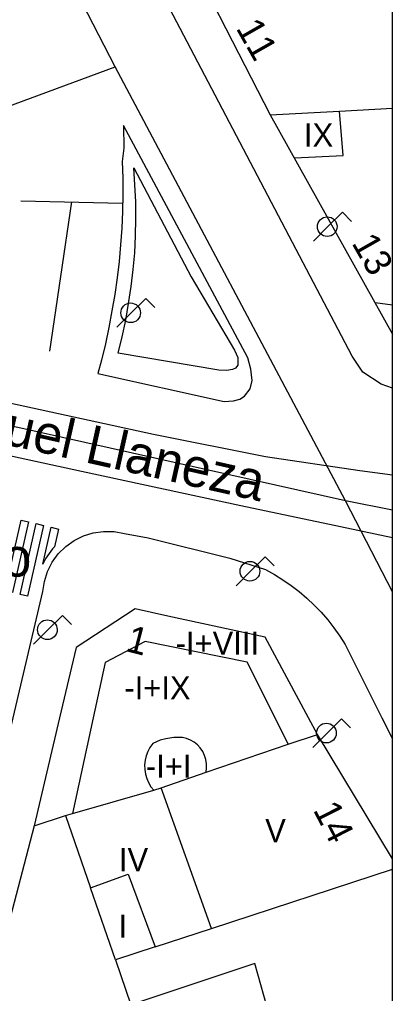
# Model space of a CAD drawing. Extents: x 282771 to 285132, y 4823109 to 4825496.
# Drawn here: x 285105.9 to 285130.1, y 4823777.7 to 4823840.9 of the extents above; entities that cross this region are included whole.
import ezdxf

# ---------------------------------------------------------------- set-up
doc = ezdxf.new("R2010")
doc.units = 0
for name, color, linetype in [('ACERA-BORDILLO', 7, 'Continuous'), ('CALLE-EJE', 7, 'Continuous'), ('CALLE-TEXTO', 7, 'Continuous'), ('Default', 7, 'Continuous'), ('EDIFICIO', 7, 'Continuous'), ('FAROLA', 7, 'Continuous'), ('INTERIOR-EDIFICIO', 7, 'Continuous'), ('MEDIANERA', 7, 'Continuous'), ('NUM-PORTAL', 7, 'Continuous'), ('PASO-PEATONES', 7, 'Continuous'), ('SENAL-VIARIA', 7, 'Continuous'), ('TXT-ALTURA-EDIFICIO', 7, 'Continuous'), ('ZONA-VERDE', 7, 'Continuous')]:
    doc.layers.add(name, color=color, linetype=linetype)

msp = doc.modelspace()

# ---------------------------------------------------------------- linework, layer by layer
at = {"layer": 'ACERA-BORDILLO'}
for points in [[(285130.1, 4823816.952), (285129.367, 4823817.208), (285128.187, 4823817.988), (285127.487, 4823819.018), (285088.568, 4823893.158), (285081.128, 4823907.858), (285080.158, 4823910.288), (285080.118, 4823913.368), (285080.298, 4823914.718), (285081.028, 4823916.288), (285081.958, 4823917.588), (285085.158, 4823920.838), (285098.288, 4823933.159), (285100.758, 4823935.949), (285101.908, 4823937.509), (285102.618, 4823938.849), (285103.044, 4823939.874), (285103.243, 4823941.502), (285103.946, 4823942.732), (285104.846, 4823943.545), (285106.01, 4823944.007), (285108.257, 4823944.217), (285122.608, 4823945.09), (285130.1, 4823945.238)], [(285107.437, 4823803.747), (285107.537, 4823804.407), (285107.737, 4823805.047), (285108.047, 4823805.647), (285108.437, 4823806.187), (285108.917, 4823806.667), (285109.467, 4823807.057), (285110.067, 4823807.357), (285110.707, 4823807.557), (285111.377, 4823807.647), (285112.047, 4823807.637), (285112.717, 4823807.517), (285114.257, 4823807.237), (285119.547, 4823805.917), (285121.877, 4823805.177), (285122.447, 4823804.857), (285122.997, 4823804.517), (285123.537, 4823804.147), (285124.047, 4823803.747), (285124.547, 4823803.327), (285125.017, 4823802.877), (285125.477, 4823802.407), (285125.897, 4823801.917), (285126.307, 4823801.407), (285126.677, 4823800.867), (285127.037, 4823800.327), (285129.417, 4823795.557), (285130.1, 4823794.19)], [(285130.1, 4823728.185), (285093.776, 4823716.756), (285092.936, 4823716.536), (285092.066, 4823716.486), (285091.216, 4823716.606), (285090.396, 4823716.896), (285089.656, 4823717.336), (285089.016, 4823717.916), (285088.496, 4823718.606), (285088.126, 4823719.396), (285087.916, 4823720.236), (285087.876, 4823721.096), (285088.016, 4823721.956), (285103.347, 4823786.287), (285105.517, 4823795.557), (285107.437, 4823803.747)]]:
    msp.add_lwpolyline(points, dxfattribs=at)
at = {"layer": 'CALLE-EJE'}
for points in [[(285112.117, 4823837.778), (285066.598, 4823926.088)], [(285070.357, 4823822.327), (285112.117, 4823837.778)], [(285127.047, 4823809.638), (285112.117, 4823837.778)], [(285127.047, 4823809.638), (285070.357, 4823822.327)], [(285130.1, 4823803.738), (285127.047, 4823809.638)], [(285130.1, 4823809.024), (285127.047, 4823809.638)]]:
    msp.add_lwpolyline(points, dxfattribs=at)
at = {"layer": 'Default'}
msp.add_lwpolyline([(282771.5, 4823109), (285130.1, 4823109), (285130.1, 4825495.5)], dxfattribs=at)
at = {"layer": 'EDIFICIO'}
for points in [[(285130.1, 4823941.035), (285124.068, 4823940.869), (285109.768, 4823940.459), (285107.058, 4823937.579), (285107.448, 4823925.769), (285107.558, 4823922.609), (285105.238, 4823921.728), (285102.268, 4823920.618), (285084.698, 4823914.008), (285083.288, 4823910.548), (285105.537, 4823867.118), (285108.987, 4823860.368), (285122.167, 4823834.668), (285130.1, 4823820.45)], [(285130.1, 4823786.426), (285125.237, 4823794.487), (285124.657, 4823795.557), (285121.837, 4823800.787), (285115.527, 4823802.157), (285113.417, 4823802.627), (285109.587, 4823800.117), (285108.517, 4823795.557)], [(285108.517, 4823795.557), (285106.867, 4823788.567), (285099.116, 4823758.897), (285104.036, 4823743.467), (285106.316, 4823737.077), (285110.016, 4823726.737), (285113.126, 4823725.197), (285127.786, 4823729.617), (285130.1, 4823730.388)]]:
    msp.add_lwpolyline(points, dxfattribs=at)
at = {"layer": 'FAROLA'}
for p, q in [((285126.849, 4823828.346), (285125.909, 4823827.416)), ((285127.439, 4823827.756), (285126.849, 4823828.346)), ((285125.909, 4823827.416), (285124.979, 4823826.476)), ((285114.107, 4823822.758), (285113.167, 4823821.828)), ((285114.697, 4823822.168), (285114.107, 4823822.758)), ((285113.167, 4823821.828), (285112.237, 4823820.888)), ((285121.84, 4823806.001), (285120.9, 4823805.071)), ((285122.43, 4823805.411), (285121.84, 4823806.001)), ((285120.9, 4823805.071), (285119.97, 4823804.131)), ((285108.707, 4823802.207), (285107.767, 4823801.277)), ((285109.297, 4823801.617), (285108.707, 4823802.207)), ((285107.767, 4823801.277), (285106.837, 4823800.337)), ((285126.797, 4823795.504), (285125.857, 4823794.574)), ((285127.387, 4823794.914), (285126.797, 4823795.504)), ((285125.857, 4823794.574), (285124.927, 4823793.634))]:
    msp.add_line(p, q, dxfattribs=at)
for centre in [(285125.869, 4823827.416), (285120.86, 4823805.071), (285125.817, 4823794.574)]:
    msp.add_circle(centre, 0.638, dxfattribs=at)
for centre, major_axis in [((285113.127, 4823821.828), (0.352, 0.531)), ((285107.727, 4823801.277), (0.353, 0.531))]:
    msp.add_ellipse(centre, major_axis=major_axis, ratio=0.999979, dxfattribs=at)
at = {"layer": 'INTERIOR-EDIFICIO'}
for points in [[(285114.627, 4823790.867), (285115.107, 4823791.027), (285118.017, 4823792.047), (285118.047, 4823792.317), (285118.047, 4823792.587), (285117.997, 4823792.867), (285117.917, 4823793.127), (285117.797, 4823793.377), (285117.637, 4823793.607), (285117.457, 4823793.807), (285117.237, 4823793.977), (285116.997, 4823794.117), (285116.737, 4823794.217), (285116.477, 4823794.287), (285115.927, 4823794.287), (285115.397, 4823794.207), (285115.047, 4823794.107), (285114.557, 4823793.887), (285114.377, 4823793.637), (285114.237, 4823793.377), (285114.127, 4823793.097), (285114.067, 4823792.807), (285114.027, 4823792.507), (285114.037, 4823792.207), (285114.087, 4823791.917), (285114.167, 4823791.627), (285114.287, 4823791.357), (285114.437, 4823791.097), (285114.627, 4823790.867)], [(285112.137, 4823779.877), (285110.517, 4823784.527), (285112.967, 4823785.427), (285114.717, 4823780.717), (285112.137, 4823779.877)], [(285130.1, 4823757.979), (285125.516, 4823756.457), (285124.207, 4823761.027), (285120.737, 4823771.147), (285115.717, 4823769.577), (285114.787, 4823772.247), (285122.537, 4823774.777), (285121.177, 4823779.637), (285113.147, 4823776.957), (285113.731, 4823775.279), (285110.469, 4823762.789), (285115.656, 4823747.068), (285118.976, 4823748.097), (285120.926, 4823741.797), (285123.986, 4823742.627), (285124.896, 4823739.777)]]:
    msp.add_lwpolyline(points, dxfattribs=at)
at = {"layer": 'MEDIANERA'}
for p, q in [((285122.167, 4823834.668), (285126.657, 4823834.913)), ((285123.347, 4823793.847), (285125.237, 4823794.487)), ((285118.017, 4823792.047), (285123.347, 4823793.847)), ((285109.347, 4823789.347), (285114.627, 4823790.867)), ((285118.357, 4823781.907), (285115.107, 4823791.027)), ((285106.867, 4823788.567), (285108.897, 4823789.217)), ((285108.897, 4823789.217), (285109.347, 4823789.347)), ((285108.897, 4823789.217), (285110.517, 4823784.527)), ((285118.357, 4823781.907), (285130.1, 4823785.757)), ((285114.717, 4823780.717), (285118.357, 4823781.907)), ((285112.137, 4823779.877), (285113.147, 4823776.957))]:
    msp.add_line(p, q, dxfattribs=at)
for points in [[(285123.747, 4823831.888), (285126.897, 4823832.038), (285126.657, 4823834.913)], [(285126.657, 4823834.913), (285130.1, 4823835.101)], [(285130.1, 4823822.321), (285128.967, 4823822.468)], [(285123.347, 4823793.847), (285122.487, 4823795.557), (285120.677, 4823799.167), (285114.077, 4823800.517), (285111.477, 4823799.157), (285110.687, 4823795.557), (285109.347, 4823789.347)]]:
    msp.add_lwpolyline(points, dxfattribs=at)
at = {"layer": 'PASO-PEATONES'}
for points in [[(285104.982, 4823803.798), (285106.024, 4823808.387), (285106.51, 4823808.271), (285105.468, 4823803.682)], [(285105.954, 4823803.566), (285106.996, 4823808.155), (285107.483, 4823808.039), (285106.441, 4823803.45)], [(285107.428, 4823805.538), (285107.969, 4823807.923), (285108.456, 4823807.807), (285108.193, 4823806.651), (285108.055, 4823806.513), (285107.62, 4823805.91)]]:
    msp.add_lwpolyline(points, close=True, dxfattribs=at)
at = {"layer": 'SENAL-VIARIA'}
for p, q in [((285106.017, 4823829.098), (285112.607, 4823828.943)), ((285107.885, 4823819.342), (285109.312, 4823829.02))]:
    msp.add_line(p, q, dxfattribs=at)
for points in [[(285119.798, 4823816.114), (285120.2, 4823816.22), (285120.496, 4823816.431), (285120.866, 4823816.897), (285121.004, 4823817.447), (285120.919, 4823818.176), (285120.718, 4823818.906), (285112.652, 4823833.968), (285112.689, 4823832.506), (285112.587, 4823831.648), (285112.617, 4823830.568), (285112.617, 4823829.488), (285112.597, 4823828.398), (285112.547, 4823827.318), (285112.477, 4823826.238), (285112.377, 4823825.158), (285112.247, 4823824.088), (285112.097, 4823823.008), (285111.917, 4823821.947), (285111.717, 4823820.877), (285111.487, 4823819.818), (285111.227, 4823818.768), (285110.992, 4823817.901), (285119.185, 4823816.082), (285119.798, 4823816.114)], [(285130.1, 4823811.293), (285127.982, 4823811.581), (285121.863, 4823812.488), (285114.609, 4823813.939), (285095.907, 4823818.006), (285081.758, 4823821.019)], [(285130.1, 4823807.237), (285126.718, 4823807.947), (285120.275, 4823809.307), (285109.947, 4823811.542), (285095.212, 4823814.745), (285081.064, 4823817.758)]]:
    msp.add_lwpolyline(points, dxfattribs=at)
at = {"layer": 'ZONA-VERDE'}
for p, q in [((285113.407, 4823830.128), (285113.327, 4823831.228)), ((285113.327, 4823831.228), (285117.039, 4823824.157)), ((285113.457, 4823829.028), (285113.407, 4823830.128)), ((285113.467, 4823827.928), (285113.457, 4823829.028)), ((285113.447, 4823826.828), (285113.467, 4823827.928)), ((285113.387, 4823825.728), (285113.447, 4823826.828)), ((285113.297, 4823824.628), (285113.387, 4823825.728)), ((285113.167, 4823823.528), (285113.297, 4823824.628)), ((285112.997, 4823822.437), (285113.167, 4823823.528)), ((285112.807, 4823821.357), (285112.997, 4823822.437)), ((285112.567, 4823820.277), (285112.807, 4823821.357)), ((285112.307, 4823819.217), (285112.567, 4823820.277)), ((285118.846, 4823818.108), (285112.307, 4823819.217))]:
    msp.add_line(p, q, dxfattribs=at)
msp.add_lwpolyline([(285117.039, 4823824.157), (285119.861, 4823819.399), (285120.083, 4823818.923), (285120.072, 4823818.426), (285119.924, 4823818.246), (285119.734, 4823818.151), (285119.353, 4823818.098), (285118.846, 4823818.108)], dxfattribs=at)

# ---------------------------------------------------------------- texts
at = {"layer": 'CALLE-TEXTO'}
msp.add_text('Avenida de Manuel Llaneza', height=2.5, rotation=347.38288, dxfattribs=at).set_placement((285081.243, 4823818.609))
msp.add_text('Miguel Ángel Blanco', height=2.5, dxfattribs=at).set_placement((285076.213, 4823804.721))
at = {"layer": 'NUM-PORTAL'}
for s, rotation, p in [('11', 299.60954, (285119.918, 4823840.289)), ('13', 299.66954, (285127.418, 4823826.357)), ('1', 345.48041, (285112.734, 4823799.908)), ('14', 296.99951, (285124.926, 4823789.602))]:
    msp.add_text(s, height=1.75, rotation=rotation, dxfattribs=at).set_placement(p)
at = {"layer": 'TXT-ALTURA-EDIFICIO'}
for s, p in [('IX', (285124.36, 4823832.608)), ('-I+VIII', (285116.044, 4823799.657)), ('-I+IX', (285112.718, 4823796.757)), ('-I+I', (285114.113, 4823791.677)), ('V', (285121.848, 4823787.497)), ('IV', (285112.367, 4823785.617)), ('I', (285112.346, 4823781.297))]:
    msp.add_text(s, height=1.5, rotation=0.0006, dxfattribs=at).set_placement(p)

doc.saveas('drawing.dxf')
